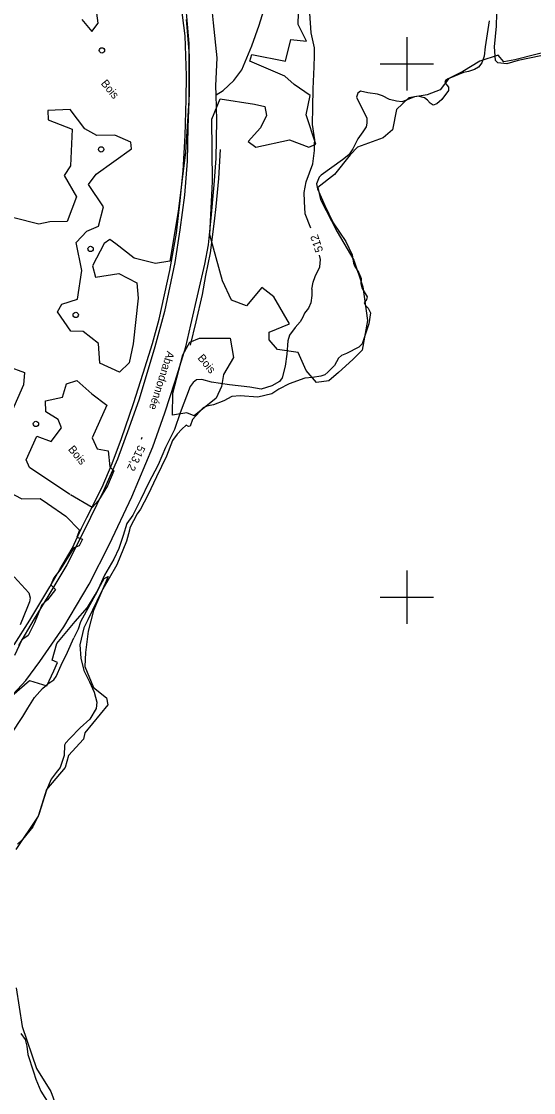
# Model space of a CAD drawing. Extents: x 347312 to 350503, y 6073086 to 6076432.
# Drawn here: x 349155.3 to 349347.5, y 6074214.3 to 6074615.9 of the extents above; entities that cross this region are included whole.
import ezdxf

# ---------------------------------------------------------------- set-up
doc = ezdxf.new("R2010")
doc.units = 0
for name, color, linetype in [('Level 2', 7, 'Continuous'), ('Level 21', 7, 'Continuous'), ('Level 22', 7, 'Continuous'), ('Level 3', 7, 'Continuous'), ('Level 36', 7, 'Continuous'), ('Level 4', 7, 'Continuous'), ('Level 44', 7, 'Continuous'), ('Level 61', 7, 'Continuous')]:
    doc.layers.add(name, color=color, linetype=linetype)

msp = doc.modelspace()

# ---------------------------------------------------------------- linework, layer by layer
at = {"layer": 'Level 2'}
for points in [[(349263.94, 6074538.44), (349261.75, 6074543.71), (349261.55, 6074548.44), (349261.48, 6074551.78), (349262.18, 6074555.8), (349264.72, 6074562.52), (349264.72, 6074562.52), (349265.33, 6074567.55), (349265.26, 6074569.97), (349265.46, 6074571.46), (349264.6, 6074577.25), (349264.66, 6074583.7), (349264.83, 6074590.66), (349265.22, 6074598.9), (349265.35, 6074603.1), (349265.33, 6074606.07), (349264.1, 6074611.67), (349263.56, 6074618.95)], [(349264.25, 6074515.52), (349264.86, 6074518.09), (349265.58, 6074520.22), (349267.27, 6074523.88), (349267.59, 6074526.62), (349267.23, 6074528.23)], [(349264.25, 6074515.52), (349264.25, 6074513.2), (349263.99, 6074510.38), (349263.06, 6074508.34), (349261.56, 6074506.48), (349260.95, 6074505), (349259.89, 6074503.25), (349258.08, 6074501.13), (349255.94, 6074498.29), (349255.28, 6074496.09), (349254.88, 6074491.1), (349254.3, 6074486.64), (349253.14, 6074482.22), (349252.11, 6074480.91), (349249.32, 6074479.28), (349245.24, 6074478.03), (349241.01, 6074478.83), (349233.44, 6074479.7), (349226.6, 6074480.68), (349223.04, 6074481.65), (349220.99, 6074481.49), (349219.77, 6074480.56), (349218.65, 6074479.04), (349214.88, 6074469.19), (349212.72, 6074462.95), (349209.44, 6074456.12), (349206.62, 6074449.7), (349202.97, 6074442.82), (349200.1, 6074436.77), (349197.08, 6074430.72), (349194.92, 6074427.59), (349193.46, 6074423.18), (349191.9, 6074418.27), (349190.04, 6074414.33), (349186.45, 6074408.31), (349183.56, 6074401.96), (349180.98, 6074397.12), (349177.51, 6074390.81), (349176.67, 6074388.03), (349174.93, 6074384.73)], [(349152.62, 6074407.7), (349158.09, 6074401.59), (349158.62, 6074399.74), (349158.38, 6074398.31), (349157.6, 6074396.4), (349154.91, 6074389.68)], [(349151.45, 6074348.61), (349155.89, 6074355.23), (349157.7, 6074358.46), (349160.29, 6074362.36), (349163.2, 6074365.73), (349165.21, 6074367.48), (349167.5, 6074369.08), (349168.31, 6074370.33), (349170.19, 6074374.57), (349172.62, 6074379.43), (349174.93, 6074384.73)]]:
    msp.add_lwpolyline(points, dxfattribs=at)
at = {"layer": 'Level 21'}
for points in [[(349147.29, 6074358.46), (349157, 6074368.8), (349162.23, 6074375.89), (349171.23, 6074388.86), (349180.77, 6074404.96), (349188.36, 6074419.9), (349196.73, 6074437.59), (349204.6, 6074456.44), (349209.11, 6074469.16), (349213.01, 6074481.01), (349217.04, 6074493.87), (349218.92, 6074502.13), (349221.82, 6074514.65), (349224.2, 6074524.92), (349225.48, 6074532.09), (349226.53, 6074542.08), (349227.6, 6074554.64), (349228.39, 6074564.57), (349228.64, 6074578.94), (349228.42, 6074588.38), (349228.34, 6074591.73), (349228.74, 6074602.24), (349227.4, 6074615.37), (349225.18, 6074638.03)], [(349217.19, 6074616.64), (349218.3, 6074603.16), (349218.29, 6074589.12), (349217.8, 6074576.2), (349217.46, 6074563.48), (349216.46, 6074550.74), (349214.78, 6074537.82), (349212.92, 6074525.49), (349209.02, 6074507.17), (349205.4, 6074493.9), (349199.46, 6074474.25), (349195.68, 6074463.34), (349191.35, 6074451.74), (349186.15, 6074439.85), (349178.7, 6074424.82), (349172.41, 6074412.17), (349165.29, 6074400.26), (349160.15, 6074391.89), (349154.22, 6074381.96)]]:
    msp.add_lwpolyline(points, dxfattribs=at)
at = {"layer": 'Level 22'}
for points in [[(349228.42, 6074588.38), (349231.06, 6074589.99), (349235.03, 6074593.71), (349238.04, 6074597.75), (349241.75, 6074606.82), (349244.55, 6074614.45), (349247.38, 6074623.77), (349250.15, 6074631.53), (349253.45, 6074640.11), (349256.51, 6074645.55), (349259.39, 6074649.04), (349263.22, 6074652.56), (349270.36, 6074657.81), (349275.48, 6074663.03), (349278.94, 6074667.45), (349284.99, 6074676.08), (349288.73, 6074683.23), (349290.27, 6074686.25), (349291.91, 6074690.43), (349296.78, 6074699.58), (349299.26, 6074703.56), (349300.86, 6074707.9)], [(349152.55, 6074382.13), (349158.46, 6074391.45), (349165.95, 6074403.9), (349169.79, 6074410.42), (349174.31, 6074418.27), (349177.88, 6074425.93), (349179.9, 6074429.87), (349185.68, 6074441.26), (349189.35, 6074450.13), (349192.83, 6074459.51), (349197.41, 6074472.6), (349201.03, 6074483.98), (349204.46, 6074495.14), (349207.07, 6074504.32), (349211.04, 6074522.55), (349213.54, 6074536.54), (349214.8, 6074547.53), (349216.05, 6074559.88), (349216.74, 6074573.18), (349217.18, 6074586.6), (349217.23, 6074595.45), (349216.8, 6074610.55), (349215.28, 6074622.1)], [(349229.88, 6074567.88), (349229.3, 6074557.07), (349228.33, 6074546.54), (349227.63, 6074540.99), (349226.09, 6074529.08), (349224.41, 6074520.67), (349223.16, 6074513.46), (349220.83, 6074503.31), (349218.63, 6074494.54)]]:
    msp.add_lwpolyline(points, dxfattribs=at)
at = {"layer": 'Level 3'}
msp.add_line((349200.57, 6074459.86), (349200.22, 6074459.14), dxfattribs=at)
at = {"layer": 'Level 36'}
for centre in [(349185.53, 6074605.04), (349185.26, 6074567.94), (349181.29, 6074530.62), (349175.72, 6074505.85), (349160.75, 6074464.98)]:
    msp.add_circle(centre, 1, dxfattribs=at)
at = {"layer": 'Level 4'}
for points in [[(349350.28, 6074602.99), (349341.74, 6074601.23), (349337.5, 6074600), (349334.06, 6074600.42), (349333.23, 6074601.23), (349332.84, 6074606.4), (349333.57, 6074614.1), (349333.79, 6074618.89), (349332.9, 6074622.22), (349331.11, 6074625.91), (349330.22, 6074626.97), (349329.8, 6074625.94), (349329.91, 6074624)], [(349330.85, 6074616.19), (349329.4, 6074606.37), (349329, 6074602.88), (349328.04, 6074600.33), (349326.83, 6074598.79), (349325.36, 6074597.86), (349323.05, 6074597.19), (349321.18, 6074596.82), (349315.47, 6074594.37), (349314.48, 6074593.76), (349314.2, 6074593), (349315.65, 6074591.27), (349315.53, 6074589.97), (349313.06, 6074586.61), (349311.2, 6074585.05), (349309.89, 6074584.55), (349308.65, 6074585.31), (349307.72, 6074586.42), (349306.61, 6074587.21), (349304.21, 6074587.84), (349302.84, 6074587.67), (349298.25, 6074585.77), (349296.14, 6074585.95), (349293.43, 6074586.68), (349290.77, 6074588.07), (349288.97, 6074588.59), (349285.37, 6074589.11), (349282.52, 6074589.73), (349281.56, 6074589.07), (349281.02, 6074587.56), (349281.92, 6074585.68), (349284.91, 6074579.75), (349284.98, 6074577.77), (349284.74, 6074576.44), (349283.46, 6074574.45), (349281.51, 6074571.92), (349279.74, 6074568.09), (349278.15, 6074565.85), (349275.81, 6074563.96), (349267.82, 6074558.29), (349267.01, 6074557.46), (349266.09, 6074555.03), (349266.37, 6074553.08), (349269.17, 6074546.85), (349272.32, 6074540.38), (349277.1, 6074533.4), (349279.48, 6074528.4), (349279.94, 6074525.32), (349280.37, 6074524.26), (349281.94, 6074521.66)], [(349281.94, 6074521.66), (349282.85, 6074519.49), (349282.69, 6074517.62), (349283.21, 6074515.73), (349285.11, 6074512.66), (349284.81, 6074511.58), (349283.96, 6074510.34), (349284.49, 6074509.43), (349285.42, 6074508.41), (349286.37, 6074506.65), (349285.68, 6074502.53), (349283.2, 6074494.96), (349281.95, 6074493.76), (349277.33, 6074491.45), (349275.5, 6074490.67), (349274.31, 6074489.67), (349272.76, 6074486.93), (349270.33, 6074484.44), (349269.22, 6074483.43), (349267.66, 6074482.95), (349264.54, 6074482.36), (349261.7, 6074482.15), (349255.75, 6074480.01), (349251.97, 6074477.96), (349249.28, 6074476.23), (349244.07, 6074475.08), (349237.36, 6074475.54), (349234.32, 6074475.31), (349231.23, 6074473.69), (349227.41, 6074472.14), (349224.87, 6074471.66), (349223.5, 6074470.96), (349219.48, 6074466.6), (349218.65, 6074464.17), (349217.98, 6074463.98), (349217.13, 6074464.55), (349215.48, 6074463.01), (349213.76, 6074461.11), (349211.96, 6074458.77), (349209.77, 6074452.94), (349206.05, 6074445.16), (349202.75, 6074438.24), (349199.99, 6074433), (349198.74, 6074431.26), (349195.98, 6074426.02), (349195.86, 6074425.09), (349194.81, 6074421.05), (349191.09, 6074412.2), (349185.42, 6074402.18), (349180.19, 6074391.47)], [(349180.19, 6074391.47), (349178.78, 6074388.49), (349177.28, 6074382.12), (349177.59, 6074377.19), (349178.77, 6074372.55), (349180.85, 6074368.29), (349182.63, 6074364.38), (349183.57, 6074360.66), (349183.36, 6074358.23), (349180.96, 6074354.27), (349177.41, 6074350.98), (349173.47, 6074347.07), (349171.85, 6074345.33), (349171.49, 6074344.59), (349171.4, 6074340.68), (349169.9, 6074336.19), (349168.39, 6074334.32), (349166.49, 6074331.83), (349164.77, 6074327.61), (349161.83, 6074318.53), (349159.65, 6074313.92), (349155.76, 6074309.14), (349153.9, 6074307.42)], [(349155.14, 6074236.46), (349156.75, 6074234.15), (349157.34, 6074231.72), (349157.77, 6074228.49), (349159.81, 6074222.04), (349160.77, 6074219.25), (349162.59, 6074214.79), (349165.64, 6074210.09)]]:
    msp.add_lwpolyline(points, dxfattribs=at)
at = {"layer": 'Level 44'}
for points in [[(349262.17, 6074484.97), (349259.18, 6074491.77), (349251.44, 6074492.93), (349248.26, 6074496.56), (349248.27, 6074499.42), (349255.89, 6074502.52), (349250.1, 6074512.68), (349245.58, 6074516.09), (349239.84, 6074509.31), (349234.15, 6074511.44), (349230.79, 6074518.69), (349226.03, 6074535.88), (349227.05, 6074555.86), (349226.75, 6074579.25), (349229.96, 6074586.92), (349242.78, 6074584.9), (349246.71, 6074583.98), (349247.23, 6074580.66), (349245.1, 6074576.01), (349240.39, 6074570.85), (349243.23, 6074568.71), (349255.9, 6074571.54), (349263.17, 6074568.78), (349265.81, 6074569.94), (349262.21, 6074580.91), (349263.67, 6074588.16), (349257.73, 6074592.21), (349254.17, 6074595.39), (349241.02, 6074601.05), (349241.73, 6074603.45), (349254.43, 6074601.02), (349256.37, 6074609.14), (349262.29, 6074608.54), (349259.16, 6074614.8), (349259.44, 6074623.47)], [(349178.02, 6074616.59), (349181.73, 6074612.17), (349184.13, 6074615.24), (349183.31, 6074620.89)], [(349216.9, 6074622.14), (349218.16, 6074607.66), (349218.15, 6074586.24), (349216.86, 6074566.92), (349214.16, 6074544.62), (349211.05, 6074526.06), (349205.66, 6074525.14), (349197.66, 6074527.14), (349190.71, 6074532.57), (349188.48, 6074534.16), (349186.39, 6074532.7), (349182.05, 6074524.24), (349183.06, 6074519.98), (349191.93, 6074521.42), (349198.65, 6074517.89), (349199.12, 6074512.12), (349197.21, 6074495.02), (349195.77, 6074487.95), (349192.07, 6074484.45)], [(349357.2, 6074605.76), (349340.47, 6074601.48), (349336.4, 6074600.76), (349334.17, 6074603.26), (349327.34, 6074600.98), (349321.03, 6074597.18), (349315.72, 6074594.53), (349312.48, 6074590.3), (349307.64, 6074588.34), (349300.68, 6074587.31), (349296.11, 6074582.86), (349294.62, 6074575.28), (349291.08, 6074572.31), (349281.44, 6074568.72), (349278.73, 6074565.83), (349272.76, 6074558.56), (349266.51, 6074553.61), (349267.58, 6074549.08), (349273.79, 6074536.98), (349280.12, 6074526.35), (349283.48, 6074516.38), (349285.14, 6074503.79), (349283.16, 6074492.65), (349279.75, 6074489.18), (349274.33, 6074484.33), (349270.7, 6074481.13), (349266.07, 6074480.54), (349262.17, 6074484.97)], [(349192.07, 6074484.45), (349184.77, 6074487.78), (349184.28, 6074495.18), (349178.46, 6074499.61), (349173.82, 6074499.77), (349168.82, 6074506.99), (349170.46, 6074509.88), (349176.35, 6074511.82), (349177.94, 6074522.49), (349175.92, 6074532.98), (349179.88, 6074537.22), (349184.3, 6074539.13), (349186.08, 6074546.35), (349180.52, 6074554.78), (349183.32, 6074558.63), (349196.67, 6074568.2), (349196.39, 6074570.69), (349190.32, 6074573.27), (349183.61, 6074573.19), (349179.17, 6074575.63), (349173.67, 6074582.91), (349165.29, 6074582.5), (349165.39, 6074578.96), (349174.33, 6074575.48), (349173.78, 6074561.75), (349171.41, 6074558.11), (349175.95, 6074550.18), (349172.44, 6074540.9), (349165.97, 6074540.73), (349161.89, 6074539.85), (349152.45, 6074542.31)], [(349212.06, 6074468.21), (349212.14, 6074476.54), (349215.86, 6074490.94), (349218.56, 6074495.61), (349222.12, 6074497.1), (349233.64, 6074497.17), (349234.95, 6074489.86), (349231.12, 6074483.49), (349230.4, 6074478.98), (349228.46, 6074474.65), (349220.2, 6074468), (349217.44, 6074469.14), (349212.06, 6074468.21)], [(349150.29, 6074486.47), (349156.47, 6074484.3), (349156.06, 6074479.59), (349147.01, 6074459.2)], [(349173.55, 6074438.53), (349158.41, 6074448.66), (349157.1, 6074451.47), (349161.07, 6074460.36), (349166.45, 6074458.42), (349170.32, 6074463.48), (349169.13, 6074466.69), (349164.48, 6074469.54), (349164.35, 6074473.64), (349170.76, 6074474.97), (349172.18, 6074480.07), (349176.13, 6074481.29), (349181.73, 6074476.22), (349187.39, 6074471.98), (349181.83, 6074459.79), (349183.76, 6074455.7), (349187.93, 6074454.85), (349188.55, 6074448.92), (349190, 6074447.37), (349187.6, 6074441.82), (349184.26, 6074436.31), (349181.86, 6074433.69), (349173.79, 6074438.43)], [(349146.99, 6074441.32), (349155.42, 6074436.84), (349162.36, 6074436.97), (349165.08, 6074435.1), (349171.93, 6074430.4), (349177.06, 6074425.11), (349176.11, 6074422.57), (349178.28, 6074421.77), (349176.96, 6074419.23), (349174.94, 6074418.51), (349169.76, 6074410.18), (349167.51, 6074407.24), (349166.38, 6074404.64), (349168.14, 6074402.9), (349165.12, 6074399.08), (349163.04, 6074397.18), (349160.2, 6074390.46), (349157.82, 6074385.61), (349155.53, 6074384.05), (349152.77, 6074378.13)], [(349149.82, 6074361.41), (349158.41, 6074368.78), (349164.92, 6074366.75), (349167.5, 6074372.44), (349168.91, 6074375.5), (349166.83, 6074376.46), (349168.64, 6074382.62), (349175.44, 6074390.88), (349180.14, 6074396.11), (349183.05, 6074400.88), (349186.37, 6074407.05), (349187.83, 6074407.83), (349182.41, 6074395.01), (349180.42, 6074387.26), (349179.35, 6074379.3), (349179.14, 6074374.09), (349182.41, 6074366.18), (349187.21, 6074362.26), (349187.71, 6074359.68), (349179.11, 6074349.15), (349178.57, 6074346.75), (349173.05, 6074340.61), (349171.68, 6074336.16), (349164.75, 6074327.94), (349161.64, 6074317.97), (349153.25, 6074305.36)], [(349153.34, 6074253.54), (349155.65, 6074238.99), (349161.01, 6074223.28), (349166.3, 6074214.7), (349171.75, 6074199.98)]]:
    msp.add_lwpolyline(points, dxfattribs=at)
at = {"layer": 'Level 61'}
for p, q in [((349300, 6074610), (349300, 6074590)), ((349290, 6074600), (349310, 6074600)), ((349300, 6074410), (349300, 6074390)), ((349290, 6074400), (349310, 6074400))]:
    msp.add_line(p, q, dxfattribs=at)

# ---------------------------------------------------------------- texts
at = {"layer": 'Level 2'}
msp.add_text('512', height=3, rotation=108.3344, dxfattribs=at).set_placement((349268.59, 6074529.91))
at = {"layer": 'Level 21'}
msp.add_text('Abandonnée', height=3, rotation=252.5196, dxfattribs=at).set_placement((349209.99, 6074492.52))
at = {"layer": 'Level 3'}
msp.add_text('513,2', height=3, rotation=243.9104, dxfattribs=at).set_placement((349199.27, 6074457.29))
at = {"layer": 'Level 44'}
for p in [(349184.97, 6074592.6), (349221.25, 6074489.63), (349172.67, 6074455.39)]:
    msp.add_text('Bois', height=3, rotation=309.568, dxfattribs=at).set_placement(p)

doc.saveas('drawing.dxf')
